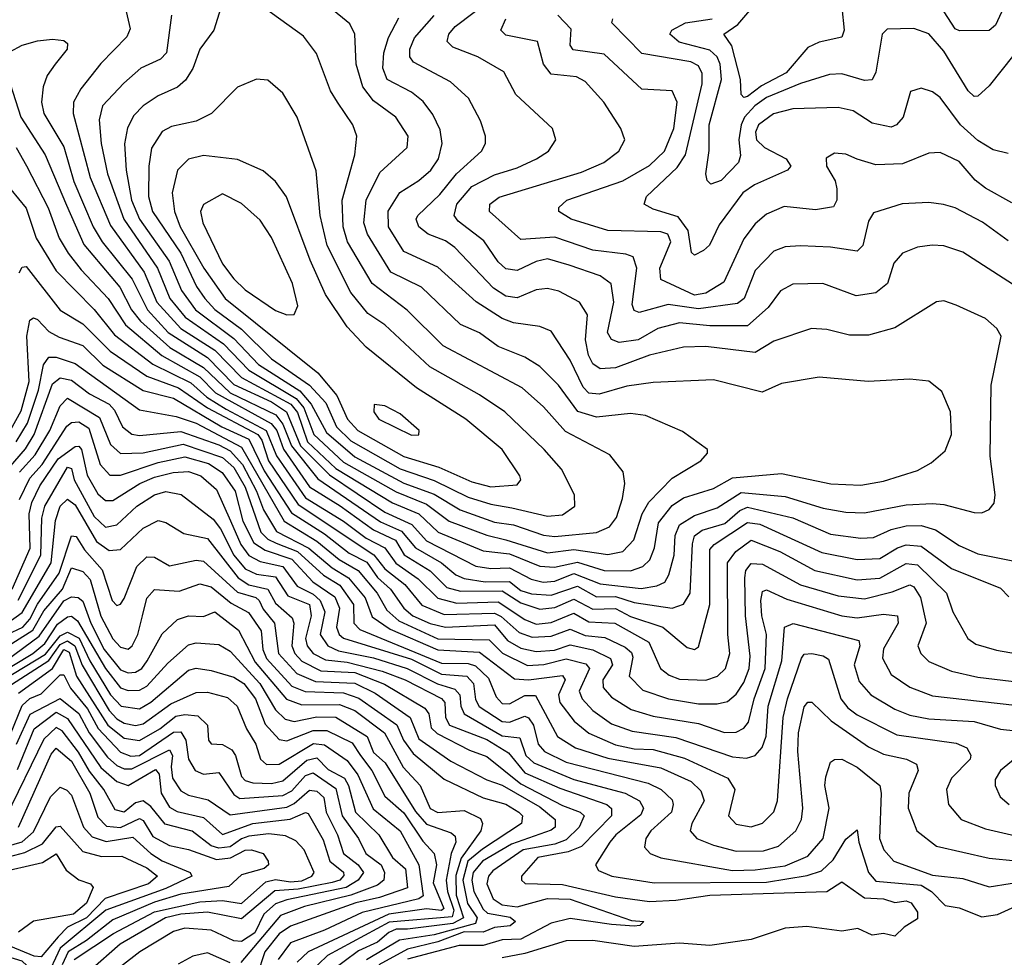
# Model space of a CAD drawing. Extents: x 1308313 to 1441400, y 959662 to 1036319.
# Tile 525 of 656: x 1400238 to 1402845, y 976490 to 978973. Entities that reach past the tile are written whole.
import ezdxf

# ---------------------------------------------------------------- set-up
doc = ezdxf.new("R2010")
doc.units = 0

msp = doc.modelspace()

# ---------------------------------------------------------------- linework, layer by layer
at = {"layer": '0CON10XD'}
for points in [[(1402908.6, 978245), (1402735, 978357.3), (1402685, 978374.7), (1402654.1, 978375.9), (1402615, 978370.4), (1402575, 978354.5), (1402551.9, 978328.1), (1402535.8, 978274.2), (1402505, 978249.8), (1402452.2, 978242.2), (1402364.2, 978274.2), (1402285, 978272.8), (1402252.3, 978255), (1402219.3, 978210.7), (1402165, 978162.1), (1402065, 978162.7), (1401985, 978170.7), (1401927.1, 978155), (1401875, 978125.7), (1401825, 978118.6), (1401805, 978126.3), (1401794.2, 978145), (1401811.3, 978225), (1401803.6, 978273.6), (1401775, 978294.8), (1401692.7, 978322.7), (1401635, 978339.7), (1401605, 978332.7), (1401555, 978309.4), (1401525, 978313), (1401505, 978331.6), (1401467.3, 978387.3), (1401399.2, 978439.2), (1401388.1, 978455), (1401395.8, 978485), (1401435, 978531.3), (1401495, 978562.5), (1401555, 978580.4), (1401606.7, 978605), (1401637.8, 978625), (1401657.8, 978655), (1401648.6, 978685), (1401551.5, 978775), (1401520, 978835), (1401450.9, 978875), (1401385, 978900), (1401370, 978915), (1401374.2, 978935), (1401391.2, 978955), (1401549.1, 979075)], [(1402414.2, 979005), (1402420.5, 978945), (1402415, 978926.5), (1402355, 978913.5), (1402325, 978899.6), (1402267.3, 978832.7), (1402201.9, 978798.1), (1402165, 978769.4), (1402155, 978766.8), (1402147.8, 978775), (1402145.9, 978815), (1402123.8, 978903.8), (1402102.2, 978935), (1402139.4, 978960.6), (1402208.2, 979041.8)], [(1402836.9, 978993.1), (1402821.8, 978958.2), (1402805, 978944.6), (1402726.2, 978943.8), (1402715, 978949.1), (1402655, 979042.2)], [(1400520, 978995), (1400530.8, 978949.2), (1400522.1, 978927.9), (1400452.8, 978857.2), (1400399.8, 978790.2), (1400380.9, 978755), (1400379.6, 978725), (1400424.9, 978554.9), (1400478.5, 978428.5), (1400567.8, 978305), (1400601.6, 978225), (1400664.6, 978155), (1400755, 978097.6), (1400825.4, 978025.4), (1400955.6, 977955), (1400973.3, 977933.3), (1401000.3, 977855), (1401075, 977784.9), (1401225, 977693.8), (1401294.6, 977664.6), (1401345.9, 977615.9), (1401465, 977566.5), (1401535, 977559.1), (1401615, 977525.9), (1401653.6, 977523.6), (1401715, 977536.5), (1401785, 977514.7), (1401855, 977513.6)], [(1400775, 979018.8), (1400751.8, 978945), (1400715.2, 978894.8), (1400696.4, 978843.6), (1400677, 978813), (1400655.5, 978794.5), (1400605, 978771.6), (1400565, 978744.7), (1400540.3, 978719.7), (1400523.6, 978686.4), (1400515.2, 978644.8), (1400519.7, 978575), (1400534.5, 978495), (1400555.1, 978445.1), (1400634.1, 978334.1), (1400666.4, 978256.4), (1400703.5, 978205), (1400805, 978128.6), (1400870.4, 978060.4), (1400980, 977990), (1401010, 977955), (1401050.2, 977880.2), (1401125, 977815.3), (1401255, 977745.9), (1401335, 977716.3), (1401404.2, 977675), (1401495, 977642.6), (1401545, 977635.3), (1401625, 977608.5), (1401655, 977604.7)], [(1401655, 977604.7), (1401765.2, 977614.8), (1401799.9, 977630.1), (1401817.7, 977655), (1401834.3, 977705), (1401839.7, 977745), (1401835.9, 977775.9), (1401800.8, 977820.8), (1401682.9, 977882.9), (1401625, 977948.4), (1401568.2, 977998.2), (1401359.3, 978109.3), (1401263.9, 978203.9), (1401171.1, 978275), (1401106, 978385), (1401094.6, 978425), (1401092.2, 978495), (1401125.7, 978615), (1401131.1, 978665), (1401120, 978695), (1401079.7, 978755), (1401061, 978785), (1401024, 978884), (1400989.5, 978929.5), (1400885, 979004.6)], [(1401795, 977557.1), (1401835, 977564.8), (1401864.4, 977595.6), (1401885.7, 977665), (1401904.1, 977695.9), (1401965, 977759.5), (1402041.4, 977805), (1402059.2, 977825), (1402058.8, 977835), (1401992.6, 977882.6), (1401895, 977924.8), (1401855, 977930), (1401765, 977920.6), (1401715.5, 977935.5), (1401664.8, 978005), (1401615, 978055.2), (1401575, 978079.8), (1401505, 978107.7), (1401455, 978143.9), (1401405, 978166.2), (1401301.8, 978265), (1401221, 978305), (1401159, 978405), (1401148.9, 978435), (1401155.8, 978495), (1401191.3, 978568.7), (1401263.9, 978635), (1401266.7, 978665), (1401234.2, 978715), (1401175, 978758.3), (1401146.3, 978795), (1401128.9, 978855), (1401125.3, 978935), (1401112, 978962), (1401059.6, 979005)], [(1400639.7, 978985), (1400626.8, 978885), (1400611, 978869), (1400558.9, 978845), (1400514.2, 978805), (1400457.4, 978745), (1400448.2, 978708.2), (1400453.8, 978645), (1400471, 978565), (1400513.5, 978445), (1400603.4, 978315), (1400635.5, 978235), (1400676.4, 978185), (1400777.5, 978115), (1400844.8, 978044.8), (1400969.9, 977969.9), (1400990.2, 977945), (1401017, 977875), (1401095, 977801.9), (1401235, 977722.6), (1401315, 977690), (1401374.8, 977645), (1401475, 977608), (1401525, 977596.1), (1401635, 977561.5), (1401705, 977570.6), (1401795, 977557.1)], [(1401855, 977513.6), (1401887.8, 977525), (1401906.7, 977543.3), (1401919, 977575), (1401929.5, 977640.5), (1401965, 977686.3), (1401995, 977706.7), (1402075, 977731.8), (1402125, 977760), (1402255, 977771.2), (1402385.7, 977744.3), (1402465, 977740.8), (1402525, 977751.6), (1402615, 977779.6), (1402650.7, 977799.3), (1402688.5, 977831.5), (1402704.5, 977875), (1402702.5, 977935), (1402678.9, 977988.9), (1402645, 978015.7), (1402595, 978021.5), (1402484.7, 978014.7), (1402355, 978026.5), (1402255, 978010), (1402203.3, 977986.7), (1402075, 978019.2), (1401915, 978012.6), (1401845, 978002.3), (1401771.8, 977981.8), (1401745, 977984.2), (1401730, 978000), (1401695, 978071.8), (1401645, 978148.2), (1401615, 978161), (1401545, 978170.2), (1401515, 978182.1), (1401446.3, 978226.3), (1401345, 978318.1), (1401255, 978359), (1401214.2, 978425), (1401213.6, 978466.4), (1401244.1, 978515.9), (1401295, 978547), (1401326.5, 978575), (1401346.8, 978605), (1401356.2, 978645), (1401351.2, 978681.2), (1401331.9, 978721.9), (1401306.2, 978756.2), (1401275, 978781.3), (1401211.4, 978815), (1401199.1, 978845), (1401202.4, 978885), (1401214.1, 978925.9), (1401242, 978978)], [(1401883.4, 977466.6), (1401925, 977473.8), (1401946.1, 977483.9), (1401956.5, 977503.5), (1401970.8, 977555), (1401973, 977607), (1401985, 977635.9), (1402025, 977660.6), (1402085, 977680.6), (1402148.4, 977721.5), (1402265, 977710.4), (1402365, 977679.7), (1402425, 977669.2), (1402475, 977667.2), (1402585, 977688.1), (1402655, 977691.7), (1402685, 977689.6), (1402765, 977667.9), (1402785, 977667.5), (1402805, 977675.7), (1402817.5, 977692.5), (1402820.8, 977715), (1402807.6, 977817.6), (1402810, 978005), (1402836.4, 978135), (1402825.3, 978155.3), (1402795, 978182.1), (1402717.5, 978217.5), (1402685, 978228.8), (1402665, 978226.2), (1402555, 978157.5), (1402485, 978138.1), (1402435, 978138.1), (1402375, 978153.2), (1402334.3, 978155.7), (1402235, 978122.2), (1402185, 978092.3), (1402055, 978107.7), (1401995, 978105.9), (1401905, 978084.6), (1401815, 978051.7), (1401775, 978048.5), (1401755, 978061.6), (1401743.8, 978085), (1401735.8, 978125), (1401741.4, 978191.4), (1401720.4, 978225), (1401665, 978254.2), (1401635, 978261.6), (1401605, 978257.4), (1401555, 978236.6), (1401525, 978241.2), (1401492.2, 978262.2), (1401389.8, 978369.8), (1401365, 978387.3), (1401319.5, 978405), (1401294.7, 978425), (1401287.8, 978445), (1401292.2, 978455), (1401350.1, 978509.9), (1401394.8, 978565), (1401460.9, 978625), (1401470.9, 978645), (1401471.3, 978665), (1401457.8, 978705), (1401426.1, 978765), (1401378.2, 978808.2), (1401280.8, 978860.8), (1401271.1, 978875), (1401270.7, 978895), (1401283.3, 978925), (1401335, 978984)], [(1402855, 978387.7), (1402787.1, 978437.1), (1402715, 978475.3), (1402683.9, 978483.9), (1402645, 978489.2), (1402574.4, 978485.6), (1402498.4, 978461.6), (1402485, 978439.2), (1402470, 978375), (1402455, 978360.3), (1402385, 978371), (1402305, 978374.3), (1402265, 978371.4), (1402235, 978360.5), (1402185, 978309.1), (1402155.9, 978235), (1402138.7, 978221.3), (1402035, 978207.3), (1401955, 978218.6), (1401877.7, 978197.7), (1401865, 978202.8), (1401859.4, 978219.4), (1401871.6, 978315), (1401862.1, 978345), (1401842.5, 978352.5), (1401755, 978362.5), (1401655, 978396.9), (1401565, 978391.1), (1401481.8, 978465), (1401482.8, 978485), (1401507.1, 978502.9), (1401725, 978569.7), (1401784.5, 978595), (1401824.6, 978625), (1401840, 978655), (1401829.5, 978685), (1401784.4, 978754.4), (1401735, 978809.1), (1401712.1, 978822.1), (1401645, 978829.2), (1401625.1, 978855.1), (1401609.2, 978915), (1401525, 978932.2), (1401511.9, 978945), (1401525.3, 978975)], [(1402865, 978488.3), (1402795, 978527.3), (1402767.9, 978547.9), (1402725, 978598), (1402675, 978621.8), (1402645, 978620), (1402575, 978591.6), (1402505, 978589.2), (1402455, 978604.2), (1402425, 978617.3), (1402395, 978619.6), (1402373.5, 978606.5), (1402374.1, 978585), (1402396.6, 978546.6), (1402401.5, 978525), (1402401.2, 978495), (1402392.5, 978477.5), (1402345, 978470), (1402261.6, 978478.4), (1402215, 978458.2), (1402185, 978432.7), (1402155, 978393.2), (1402101.9, 978278.1), (1402055, 978248.9), (1402025, 978244), (1401935, 978285.5), (1401933, 978315), (1401961.5, 978385), (1401953.9, 978405), (1401935, 978411.4), (1401795.1, 978415.1), (1401698.5, 978445), (1401665.5, 978465), (1401665, 978475.6), (1401686.7, 978495), (1401835, 978546.5), (1401905, 978587), (1401945.2, 978625), (1401970.2, 978685), (1401979, 978755), (1401965.5, 978785), (1401885, 978789.5), (1401785, 978881.4), (1401703.6, 978893.6), (1401695.7, 978905.7), (1401697.7, 978947.7), (1401662.5, 978985)], [(1402855, 978618.5), (1402815, 978628.1), (1402775, 978653), (1402728.5, 978695), (1402675, 978767.5), (1402655, 978782), (1402625, 978791.5), (1402596.8, 978783.2), (1402576.6, 978715), (1402559.6, 978695), (1402545, 978688.8), (1402495, 978698.9), (1402445, 978731.8), (1402405, 978740.8), (1402285, 978737.5), (1402233.9, 978723.9), (1402193.7, 978695), (1402186.3, 978675), (1402188.5, 978655), (1402209.7, 978635), (1402267.3, 978605), (1402279.5, 978585), (1402270.8, 978575), (1402183.8, 978536.2), (1402152.6, 978515), (1402089.7, 978430.3), (1402063.9, 978376.1), (1402048.3, 978361.7), (1402025, 978350), (1402016.5, 978356.5), (1402008.1, 978415), (1401981.2, 978451.2), (1401915, 978471), (1401891.1, 978485), (1401897.7, 978505), (1401978.4, 978581.6), (1402000.3, 978615), (1402045, 978803.1), (1402045, 978830.8), (1402035, 978851.2), (1402015, 978861.7), (1401885, 978883.9), (1401805.5, 978965), (1401808.5, 978975)], [(1402869.8, 978880.2), (1402805, 978798), (1402775, 978770.9), (1402765, 978770), (1402749, 978785), (1402685, 978890), (1402645, 978935.9), (1402605, 978950), (1402535, 978947.9), (1402521.2, 978935), (1402505, 978834), (1402495, 978813.8), (1402475, 978812.5), (1402415, 978829.8), (1402382.2, 978827.8), (1402305, 978804.5), (1402215, 978767.3), (1402184.5, 978745), (1402156.9, 978715), (1402147.8, 978695), (1402142, 978655), (1402146.6, 978613.4), (1402141.3, 978595), (1402095, 978547.5), (1402067.8, 978537.8), (1402057.7, 978547.7), (1402054.7, 978564.7), (1402063.6, 978626.4), (1402063.7, 978695), (1402096.4, 978815), (1402092.6, 978855), (1402084.3, 978875), (1402065, 978892.1), (1401983.9, 978913.9), (1401959.3, 978935), (1401964.6, 978945), (1402000.3, 978965), (1402070.9, 978975)], [(1400212.2, 978887.8), (1400245, 978905.5), (1400285, 978917.1), (1400325, 978921.9), (1400355, 978918.2), (1400365, 978910), (1400363.8, 978895), (1400332.4, 978855), (1400310.8, 978825), (1400300.2, 978795), (1400296, 978755), (1400302.4, 978725), (1400355, 978636.5), (1400381.2, 978545), (1400432.6, 978425), (1400456.4, 978385), (1400535.9, 978285.9), (1400576.9, 978205), (1400631.1, 978145), (1400735, 978078.4), (1400805, 978007.3), (1400905, 977960.9), (1400944.4, 977935), (1400981.9, 977845), (1401057.9, 977767.9), (1401205, 977668.8), (1401276.7, 977636.7), (1401315, 977593.1), (1401446.1, 977526.1), (1401485, 977519.9), (1401535, 977521.8), (1401591.8, 977491.8), (1401623.6, 977483.6), (1401655, 977486.5), (1401705, 977506.8), (1401775, 977479.4), (1401883.4, 977466.6)], [(1401635, 977658.6), (1401675, 977662), (1401707.7, 977685), (1401707.2, 977715), (1401672.7, 977782.7), (1401626.8, 977835), (1401522.5, 977935), (1401455, 977980), (1401323.5, 978053.5), (1401205, 978164.8), (1401160, 978195), (1401115, 978250.3), (1401052.1, 978375), (1401033.6, 978455), (1401022.8, 978572.8), (1400973.1, 978715), (1400935, 978778.6), (1400895, 978812.9), (1400865, 978815.6), (1400815, 978794.5), (1400745.6, 978725), (1400705.6, 978704.4), (1400639.8, 978690.2), (1400615, 978676.9), (1400587.5, 978632.5), (1400580, 978585), (1400579.3, 978505), (1400589.6, 978465), (1400664.5, 978354.5), (1400706.3, 978266.3), (1400727.9, 978235), (1400755, 978205.4), (1400825, 978154), (1400905, 978075.4), (1401005.6, 978005.6), (1401048.2, 977958.2), (1401076.8, 977895), (1401115, 977857.8), (1401245, 977784.2), (1401335, 977752.8), (1401425, 977709.1), (1401485, 977690.1), (1401540.8, 977680.8), (1401635, 977658.6)], [(1400213.1, 978803.1), (1400240.9, 978715), (1400305.5, 978615), (1400362.3, 978482.3), (1400407.8, 978377.8), (1400503.3, 978265), (1400534.4, 978205), (1400558.3, 978175), (1400635.3, 978105.3), (1400725, 978052.5), (1400795, 977985.2), (1400916.5, 977926.5), (1400935, 977901.7), (1400957.3, 977845), (1401027, 977757), (1401193.7, 977643.7), (1401248.9, 977618.9), (1401286.1, 977575), (1401355.2, 977535), (1401393, 977503), (1401415, 977493.8), (1401470.6, 977485), (1401535, 977485.8), (1401565, 977462.1), (1401592.8, 977452.8), (1401645, 977449.7), (1401715, 977472.9), (1401764.9, 977444.9), (1401815, 977446.2), (1401865, 977429.9), (1401965, 977414.5)], [(1400229.2, 978635), (1400256.1, 978586.1), (1400313.5, 978475), (1400342.7, 978395), (1400366.9, 978355), (1400400.5, 978310.5), (1400472.6, 978235), (1400518.7, 978165), (1400614.1, 978084.1), (1400715, 978027.1), (1400756.7, 977985), (1400904.3, 977904.3), (1400919, 977885), (1400936.2, 977836.2), (1401005, 977736.4), (1401086.2, 977686.2), (1401175, 977622.2), (1401233.1, 977595), (1401256.2, 977556.2), (1401325, 977513.6), (1401369.2, 977469.2), (1401405, 977460.2), (1401515, 977461), (1401565, 977428.8), (1401615, 977412.5), (1401655, 977416.3), (1401705, 977438.3), (1401755, 977412.2), (1401815, 977413.8), (1401855, 977392.5), (1401940.5, 977365), (1402005, 977310.4), (1402025, 977305.6)], [(1401485, 977736.1), (1401555, 977741.3), (1401564.6, 977755), (1401561.8, 977765), (1401515, 977835.2), (1401419.3, 977915), (1401288.4, 977998.4), (1401155, 978105.8), (1401105, 978159.5), (1401048, 978245), (1401006.7, 978336.7), (1400944.1, 978504.1), (1400915, 978544.6), (1400882.8, 978572.8), (1400815, 978603.1), (1400725, 978613.8), (1400685, 978603.5), (1400655.9, 978575), (1400641.6, 978515), (1400647.8, 978465), (1400663.1, 978425), (1400725.6, 978315), (1400782.3, 978235), (1401027.6, 978037.6), (1401078.1, 977978.1), (1401105.6, 977915), (1401133.3, 977885), (1401255, 977816.4), (1401347.8, 977787.8), (1401435, 977749.4), (1401485, 977736.1)], [(1400215, 978523.2), (1400255, 978474.2), (1400281.4, 978395), (1400335, 978308.3), (1400435, 978206), (1400488.8, 978138.8), (1400590.7, 978060.7), (1400691.6, 978011.6), (1400733.5, 977973.5), (1400785, 977942), (1400890.6, 977885), (1400918.1, 977818.1), (1400995, 977706.9), (1401095, 977645.6), (1401155, 977599.8), (1401204.8, 977574.8), (1401233.9, 977533.9), (1401292.7, 977492.7), (1401345, 977441.2), (1401395, 977427.8), (1401505, 977431.9), (1401575, 977385.1), (1401605, 977372.9), (1401645, 977376.8), (1401705, 977401.4), (1401745, 977378.6), (1401813.3, 977375), (1401903.6, 977325), (1401934.2, 977255), (1401957.3, 977237.3), (1401985, 977227.1), (1402055, 977224.5), (1402085.1, 977234.9), (1402107, 977255), (1402118.2, 977295), (1402112.8, 977345), (1402111.5, 977535), (1402133.8, 977565), (1402175, 977595.1), (1402250.5, 977565), (1402343.2, 977515), (1402455, 977489.9), (1402515, 977493.9), (1402585, 977533.2), (1402615, 977529.9), (1402691.8, 977455), (1402708.6, 977405), (1402748.2, 977335), (1402769.7, 977319.7), (1402823.7, 977303.7), (1402895, 977290.9)], [(1400945, 978191.8), (1400965, 978192.7), (1400974.6, 978215.4), (1400960.4, 978275), (1400905, 978396.4), (1400875, 978442.1), (1400825, 978486.7), (1400775, 978511.9), (1400725, 978483.6), (1400716.8, 978465), (1400723, 978435), (1400775, 978326.6), (1400805, 978287.3), (1400835, 978257.6), (1400915, 978203.2), (1400945, 978191.8)], [(1400236.8, 978303.2), (1400245, 978317.8), (1400255, 978319.6), (1400345, 978204.3), (1400405, 978168), (1400477.6, 978095), (1400575, 978028.8), (1400658.3, 977998.3), (1400735.2, 977945.2), (1400868.7, 977875), (1400879.3, 977859.3), (1400896.5, 977805), (1400975, 977689.2), (1401176.1, 977556.1), (1401205, 977518.8), (1401257.3, 977477.3), (1401303.1, 977423.1), (1401361.7, 977398.3), (1401495, 977401.3), (1401512.9, 977392.9), (1401560.7, 977350.7), (1401595, 977337.9), (1401645, 977340.4), (1401695, 977359.2), (1401735, 977342.4), (1401787.2, 977337.2), (1401841.2, 977311.2), (1401857.4, 977297.4), (1401861.3, 977285), (1401851.6, 977235), (1401887.9, 977197.9), (1401955.7, 977175), (1402035, 977161.7), (1402085, 977161.2), (1402111.9, 977168.1), (1402135, 977187.4), (1402155, 977218.3), (1402168.9, 977255), (1402172.2, 977287.8), (1402159.8, 977395), (1402158, 977495), (1402160.5, 977515), (1402175, 977533.4), (1402205, 977531.7), (1402305, 977476.7), (1402405, 977447.4), (1402475, 977439.5), (1402547.7, 977457.7), (1402595, 977476.6), (1402605, 977471.1), (1402623, 977443), (1402638.1, 977375), (1402616.2, 977315), (1402623.6, 977295), (1402645, 977273.8), (1402705, 977248.3), (1402775, 977232.5), (1402885, 977218.5)], [(1400213.9, 977886.1), (1400242.3, 977937.7), (1400262.9, 978015), (1400256.9, 978135), (1400265, 978177.8), (1400275, 978183.8), (1400285, 978178.8), (1400315, 978147.8), (1400342.6, 978132.6), (1400405, 978110.4), (1400458.1, 978058.1), (1400565, 977991.2), (1400645, 977970.5), (1400773, 977895), (1400845, 977862.2), (1400885, 977778.5), (1400957.5, 977667.6), (1401045, 977611.7), (1401110.5, 977560.5), (1401157, 977537), (1401185, 977496.4), (1401219.6, 977465), (1401255.2, 977415.2), (1401278.9, 977395), (1401325, 977374.1), (1401365, 977364.4), (1401495, 977370.8), (1401529.7, 977329.7), (1401565, 977309.2), (1401605, 977300.2), (1401653.8, 977303.8), (1401695, 977317.9), (1401755, 977304.7), (1401801.9, 977281.9), (1401807.7, 977265), (1401781.9, 977225), (1401782.6, 977205), (1401805, 977179.6), (1401856.7, 977146.7), (1401915, 977129.2), (1402035, 977109.1), (1402104.3, 977085.7), (1402135, 977086.6), (1402155, 977096.9), (1402167.4, 977112.6), (1402182.5, 977175), (1402211.9, 977255), (1402215.1, 977345), (1402202.5, 977395), (1402200.4, 977435), (1402205, 977459.3), (1402215, 977463.4), (1402268.9, 977438.9), (1402415, 977394.9), (1402455, 977389.2), (1402525, 977398.6), (1402561.9, 977395), (1402564, 977375), (1402525, 977306.9), (1402522.1, 977282.1), (1402545, 977239.2), (1402595, 977205.6), (1402655, 977182.8), (1402958.6, 977148.6)], [(1400228.7, 977855), (1400258.7, 977905), (1400288.1, 977991.9), (1400301.1, 978058.9), (1400315, 978079.8), (1400335, 978079.6), (1400385, 978062.8), (1400555, 977940.2), (1400652.5, 977922.5), (1400705, 977904.4), (1400825, 977840.8), (1400938, 977645), (1401025, 977592), (1401083.8, 977543.8), (1401134.4, 977514.4), (1401184.5, 977455), (1401209.9, 977409.9), (1401241.5, 977381.5), (1401345, 977334), (1401481.4, 977331.4), (1401516, 977296), (1401582.7, 977262.7), (1401625.3, 977265.3), (1401685, 977280.9), (1401737.1, 977267.1), (1401746.2, 977255), (1401719.1, 977195), (1401727.6, 977175), (1401755, 977143.7), (1401805, 977108.6), (1401859.4, 977089.4), (1401975, 977072.1), (1402125, 977021.5), (1402162.2, 977017.8), (1402185, 977024.8), (1402204, 977046), (1402214.1, 977075.9), (1402219.3, 977155), (1402255.6, 977275), (1402263, 977365), (1402285.7, 977374.3), (1402459.3, 977329.3), (1402462.4, 977315), (1402447, 977265), (1402460.9, 977220.9), (1402491.8, 977185), (1402555, 977147.1), (1402595, 977131.4), (1402645, 977122), (1402764.9, 977114.9), (1402835, 977094.1), (1402875, 977090.4)], [(1400208.4, 977785), (1400253.1, 977836.9), (1400276.8, 977875), (1400325, 978008.8), (1400344.9, 978025.1), (1400375, 978018.8), (1400422.7, 977982.7), (1400475.2, 977955), (1400489.1, 977939.1), (1400510.4, 977895), (1400535, 977875.5), (1400555, 977872.1), (1400665, 977882.3), (1400765, 977847.8), (1400795, 977831.9), (1400827.7, 977795), (1400865.4, 977725), (1400883.7, 977675), (1400918.2, 977618.2), (1401004, 977574), (1401065, 977521.8), (1401108.6, 977495), (1401152.6, 977442.6), (1401171.6, 977391.6), (1401219.1, 977359.1), (1401345, 977304.9), (1401455, 977298.1), (1401548, 977228), (1401585.1, 977225.1), (1401675, 977236.3), (1401682.1, 977225), (1401664.9, 977185), (1401668.4, 977165), (1401705.7, 977115.7), (1401745, 977083.6), (1401815, 977052.7), (1401865, 977042.5), (1401915, 977040.7), (1401998.1, 977018.1), (1402112.4, 976965), (1402131.1, 976935), (1402114.7, 976865.3), (1402135, 976842.7), (1402175, 976836), (1402205, 976845.7), (1402234.5, 976875.5), (1402244.4, 976905), (1402259.6, 977125), (1402270.6, 977175), (1402307.4, 977282.6), (1402315, 977292.8), (1402335, 977294.8), (1402365, 977288.9), (1402379.4, 977279.4), (1402412.1, 977175), (1402430.7, 977150.7), (1402455, 977132.5), (1402559.8, 977079.8), (1402717.5, 977057.5), (1402745.4, 977045), (1402755.9, 977025.9), (1402754.1, 977015), (1402705, 976964.6), (1402691.6, 976935), (1402697.3, 976895), (1402730.4, 976855), (1402795, 976831), (1402875, 976812.3)], [(1400237.5, 977775), (1400279.5, 977820.5), (1400317.8, 977885), (1400345, 977951), (1400365, 977971.1), (1400449.7, 977919.7), (1400478.4, 977848.4), (1400504.6, 977824.6), (1400565, 977826.1), (1400671.3, 977848.7), (1400775, 977813.9), (1400805, 977787.1), (1400834.9, 977735), (1400876.4, 977616.4), (1400895, 977597.5), (1400916.7, 977586.7), (1400973.6, 977565), (1401042.6, 977502.6), (1401085.8, 977475.8), (1401122.1, 977425), (1401122.6, 977375), (1401138.2, 977358.2), (1401355, 977269.6), (1401425, 977268.2), (1401445, 977262.5), (1401479.1, 977229.1), (1401499.9, 977179.9), (1401515, 977162.4), (1401535, 977161.6), (1401575, 977183.7), (1401603.5, 977183.5), (1401662.2, 977075), (1401709.4, 977045), (1401795, 977017.5), (1401935, 976992.2), (1402016.1, 976956.1), (1402041.2, 976931.2), (1402049.8, 976905), (1402017.2, 976845), (1402012.8, 976825), (1402030.9, 976805), (1402075, 976787.7), (1402135, 976771.8), (1402207.3, 976772.7), (1402247.2, 976785), (1402292.6, 976825), (1402307.4, 976855), (1402311.4, 976885), (1402297.8, 977035), (1402300.1, 977085), (1402315, 977153.8), (1402325, 977166.1), (1402335, 977166.1), (1402386.7, 977116.7), (1402485, 977047.4), (1402525, 977027.9), (1402585.6, 977015), (1402612.1, 977002.1), (1402617.1, 976985), (1402592.2, 976925), (1402590.3, 976885), (1402613.2, 976825), (1402665, 976784.8), (1402805, 976753.3), (1402875.9, 976745.9)], [(1401275, 977873.3), (1401295, 977874), (1401295.6, 977885), (1401245, 977929.2), (1401205, 977950.9), (1401176.2, 977953.8), (1401175.6, 977935), (1401188.9, 977915), (1401275, 977873.3)], [(1400237.6, 977702.4), (1400265, 977759), (1400297.5, 977795), (1400363, 977897), (1400375, 977906.2), (1400395, 977907.9), (1400421.5, 977891.5), (1400451.3, 977795), (1400476.8, 977766.8), (1400505, 977766.7), (1400605, 977800.4), (1400675, 977816), (1400738, 977798), (1400774.4, 977774.4)], [(1400218.4, 977465), (1400266.3, 977573.7), (1400263, 977665), (1400270.5, 977695), (1400291.4, 977738.6), (1400340.1, 977809.9), (1400385, 977842.8), (1400395, 977843.6), (1400402.2, 977835), (1400417.1, 977767.1), (1400445, 977717.6), (1400465, 977699.6), (1400485, 977700), (1400556.1, 977745), (1400595, 977761.9), (1400644.2, 977774.2), (1400685, 977776.6), (1400717.8, 977765), (1400758.8, 977728.8), (1400796.1, 977646.1)], [(1400233.8, 977436.2), (1400293.9, 977555), (1400296.5, 977653.5), (1400304.3, 977685), (1400365, 977788.2), (1400375, 977784.4), (1400382.8, 977755), (1400435, 977657.4), (1400465, 977629.6), (1400495, 977635.2), (1400548.4, 977685), (1400595, 977715.1), (1400625, 977724.1), (1400665.5, 977715.5), (1400750.2, 977650.2), (1400769.7, 977625), (1400805.4, 977555), (1400835, 977518.6), (1400865, 977505.1), (1400915, 977497.6), (1400947.6, 977447.6), (1401005.3, 977425), (1401010.2, 977395), (1400994.5, 977335), (1400999, 977315), (1401015.2, 977295), (1401048, 977278), (1401105, 977271.6), (1401197.8, 977247.8), (1401258.4, 977225), (1401355, 977175.5), (1401363.6, 977165), (1401365.1, 977125), (1401375.9, 977105), (1401475, 977066.8), (1401532, 977032), (1401575, 976978.6), (1401667.9, 976937.9)], [(1400774.4, 977774.4), (1400808.9, 977725), (1400829.2, 977645), (1400857.9, 977587.9), (1400888.1, 977568.1), (1400958.7, 977545), (1401014.3, 977485), (1401072, 977445), (1401084.7, 977415), (1401076.8, 977365), (1401084.1, 977345), (1401095, 977335.1), (1401275, 977279.5), (1401355, 977240.1), (1401422, 977235), (1401439.1, 977215), (1401445, 977172.7), (1401454.1, 977154.1), (1401515.1, 977115.1), (1401535, 977113.4), (1401575, 977128.6), (1401585, 977124.5), (1401598.1, 977105), (1401610.3, 977055), (1401627.5, 977035), (1401685, 977007.1), (1401901.7, 976951.7), (1401936.3, 976935), (1401965, 976907.5), (1401968.5, 976895), (1401963.5, 976875), (1401909.4, 976825), (1401895.8, 976805), (1401892.4, 976782.4), (1401907.5, 976765), (1401935, 976753.6), (1402125, 976720.3), (1402185, 976721.7), (1402265, 976733), (1402325, 976758.3), (1402365.2, 976805), (1402381.1, 976885), (1402369.7, 976945), (1402372, 976968), (1402385, 977007.5), (1402395.4, 977014.6), (1402415, 977014.7), (1402455, 976993.6), (1402515.2, 976945.2), (1402519.1, 976925), (1402514.2, 976805), (1402526.1, 976775), (1402552.3, 976745), (1402655, 976708.1), (1402735, 976699.2), (1402805, 976676.7), (1402915.5, 976694.5)], [(1400117.3, 977312.7), (1400245, 977403.3), (1400321.5, 977535), (1400333, 977647), (1400345.1, 977685), (1400365, 977703.1), (1400385, 977688.2), (1400441.1, 977591.1), (1400475, 977567.5), (1400505, 977570), (1400565, 977627.1), (1400605, 977647), (1400625, 977641.7), (1400673, 977613), (1400735, 977599.5), (1400816.6, 977495), (1400845, 977476.6), (1400894.9, 977464.9), (1400915, 977428), (1400959.3, 977389.3), (1400964.2, 977375), (1400958.8, 977315), (1400966.8, 977295), (1400984.8, 977274.8), (1401035, 977249), (1401125, 977244.3)], [(1401965, 977414.5), (1401995, 977425.9), (1402013, 977455), (1402018.9, 977585), (1402025, 977606.1), (1402045, 977621.4), (1402105, 977639.4), (1402145, 977673.5), (1402165, 977681.9), (1402285, 977653.8), (1402385, 977611), (1402465, 977600.1), (1402498.1, 977601.9), (1402545, 977622.8), (1402585, 977632.7), (1402625, 977633.8), (1402662.7, 977622.7), (1402725, 977580.4), (1402775, 977558.7), (1402955, 977522.3)], [(1400796.1, 977646.1), (1400823.7, 977583.7), (1400845, 977554.5), (1400875, 977538.1), (1400934.9, 977524.9), (1400973, 977473), (1401015, 977451.8), (1401034, 977435), (1401046, 977405), (1401033.4, 977345), (1401054.1, 977315), (1401082.3, 977302.3), (1401175, 977283.2), (1401263.9, 977255), (1401344.2, 977214.2), (1401390.5, 977200.5), (1401403.5, 977185), (1401406.2, 977155), (1401415, 977134.8), (1401515, 977077.1), (1401561.9, 977071.9), (1401578.3, 977025), (1401598.8, 977005), (1401705, 976961.6), (1401840.9, 976925), (1401879, 976905), (1401889.8, 976885), (1401882.2, 976867.8), (1401816.6, 976815), (1401800.6, 976795), (1401762.3, 976735), (1401770.1, 976720.1), (1401805.6, 976705), (1401918, 976688), (1402215, 976689.2), (1402323.1, 976706.9), (1402360.7, 976719.3), (1402391.6, 976748.4), (1402425, 976803.1), (1402455, 976828.1), (1402459.5, 976795), (1402484.8, 976715), (1402505, 976692.1), (1402625, 976681.8), (1402652.4, 976665), (1402687.9, 976627.9), (1402725, 976621.3), (1402785, 976597.5), (1402826.4, 976603.6), (1402945, 976658)], [(1402025, 977305.6), (1402035, 977312.5), (1402065.4, 977425), (1402065, 977570.4), (1402076.4, 977583.6), (1402165, 977641.8), (1402197.5, 977637.5), (1402361.9, 977561.9), (1402455, 977543.7), (1402515, 977546.5), (1402561.6, 977575), (1402585, 977582.3), (1402625, 977579.2), (1402705, 977520.2), (1402835, 977467.7), (1402856.7, 977445)], [(1400205, 977345.5), (1400246.8, 977365), (1400264.6, 977385.4), (1400285.2, 977425.2), (1400342.7, 977507.3), (1400375, 977606.4), (1400388, 977605), (1400409.4, 977569.4), (1400456.6, 977516.6), (1400483, 977435), (1400495, 977421.8), (1400505, 977425.4), (1400515, 977440.8), (1400548.4, 977525), (1400575, 977551), (1400595, 977550), (1400635, 977527), (1400705, 977542.2), (1400725, 977539.2), (1400815, 977456.9), (1400863, 977443), (1400872.4, 977435), (1400882.6, 977412.6), (1400912.8, 977375), (1400923, 977295), (1400971.7, 977241.7), (1401021.1, 977221.1), (1401125, 977216.3), (1401179.6, 977189.6), (1401271.9, 977125), (1401295, 977068.5), (1401379.5, 977009.5), (1401475, 976960), (1401515, 976946.3), (1401615, 976888.5), (1401655.6, 976855), (1401656, 976835), (1401645, 976826.8), (1401540.2, 976789.8), (1401463.5, 976745), (1401438.7, 976715), (1401435.2, 976695), (1401440.2, 976665), (1401465, 976618.3), (1401476.9, 976606.9), (1401536.3, 976596.3), (1401550.6, 976585), (1401536.5, 976573.5), (1401495, 976569.1), (1401465, 976557.1), (1401415, 976557.6), (1401345, 976531.3), (1401265, 976512), (1401189.3, 976470.7)], [(1400144, 977275), (1400273.1, 977356.9), (1400302.4, 977407.6), (1400351.7, 977465), (1400375, 977522), (1400405, 977512.2), (1400425, 977491.1), (1400453.3, 977393.4), (1400485, 977334), (1400505, 977311.2), (1400525, 977306.7), (1400535.6, 977315), (1400551.3, 977345), (1400563.5, 977395), (1400575, 977441.5), (1400595, 977464.7), (1400659.9, 977460.1), (1400715, 977479.4), (1400745, 977471.4), (1400797.8, 977427.8), (1400843.6, 977403.6), (1400877.1, 977355), (1400882.1, 977305), (1400891.6, 977281.6), (1400958.3, 977208.3), (1400994.2, 977194.2), (1401095, 977190.7), (1401136.2, 977176.2), (1401236.2, 977106.2), (1401253.9, 977065), (1401279.9, 977029.9), (1401361.7, 976961.7), (1401465, 976912.4), (1401525, 976895.6), (1401559.1, 976875), (1401569, 976865), (1401566.4, 976845), (1401462.9, 976777.1), (1401424.9, 976745), (1401411.6, 976695), (1401423.2, 976633.2), (1401449.4, 976595), (1401445, 976579.7), (1401335, 976550.1), (1401243.9, 976536.1), (1401156, 976484)], [(1400205, 977277.7), (1400289.3, 977340.7), (1400355, 977434.1), (1400375, 977444.8), (1400392.9, 977442.9), (1400405, 977433.7), (1400426.1, 977375), (1400462.1, 977305), (1400505, 977251.8), (1400525, 977243.7), (1400545, 977245.4), (1400561.2, 977255), (1400575.4, 977275), (1400615, 977347.3), (1400655.5, 977384.5), (1400685, 977394.8), (1400725, 977392.6), (1400755, 977405.2), (1400817, 977357), (1400861.5, 977271.5), (1400944.1, 977174.1), (1400985, 977159.2), (1401085, 977159.9), (1401125, 977143.6), (1401203.8, 977085), (1401253.6, 976993.6), (1401298.1, 976945), (1401325, 976884.2), (1401345, 976873.5), (1401415, 976879.1), (1401457.9, 976857.9), (1401463.1, 976845), (1401458.5, 976825), (1401406.7, 976753.3), (1401392.6, 976707.4), (1401393.6, 976655), (1401412.6, 976595), (1401385, 976579.8), (1401265.2, 976565.2)], [(1400173.9, 977236.1), (1400272.7, 977295), (1400305, 977321), (1400337.9, 977372.1), (1400365, 977391.8), (1400375, 977393.5), (1400391.4, 977381.4), (1400465, 977254.7), (1400505, 977203.8), (1400525, 977196.8), (1400555, 977198.1), (1400575, 977208.4), (1400630.4, 977269.6), (1400685, 977317.7), (1400705, 977322.7), (1400765, 977318.6), (1400795, 977301), (1400873.7, 977215), (1400915, 977145.9), (1400940.8, 977120.8), (1400965, 977115.1), (1401025, 977127.4), (1401075, 977126.2), (1401158.4, 977075), (1401175, 977033), (1401205.6, 977005), (1401286.1, 976876.1)], [(1400194, 977225), (1400306.8, 977293.2), (1400345, 977341.2), (1400365, 977351.7), (1400395.3, 977335.3), (1400423.5, 977275), (1400478.6, 977185), (1400506.7, 977155), (1400555, 977148), (1400585, 977166.1), (1400685, 977251), (1400705, 977256.3), (1400745, 977249.8), (1400805, 977232.4), (1400831.2, 977215), (1400862.2, 977175), (1400887.8, 977107.8), (1400925, 977067.2), (1400945, 977063.6), (1401015, 977090.9), (1401050.9, 977090.9), (1401118.5, 977058.5), (1401140.5, 977025)], [(1400216.9, 977213.1), (1400315, 977276.6), (1400345, 977318.3), (1400365, 977328.1), (1400384.1, 977315), (1400403.8, 977263.8), (1400475, 977144.2), (1400495, 977122.1), (1400515, 977110.6), (1400545, 977104.1), (1400565, 977108.4), (1400638.6, 977161.4), (1400705, 977191.8), (1400735, 977192.4), (1400788.7, 977178.7), (1400814.2, 977155), (1400839, 977095), (1400863.3, 977055), (1400875.4, 977015.4), (1400891.3, 977001.3), (1400925, 977002.1), (1401016.1, 977056.1)], [(1400235, 977190.2), (1400324.7, 977255.3), (1400355.2, 977305.2), (1400368.7, 977298.7), (1400388.2, 977235), (1400471.3, 977105), (1400515, 977070.8), (1400555.7, 977064.3)], [(1400182, 977005), (1400245, 977157.3), (1400265, 977175.7), (1400295, 977187.8), (1400345, 977238.5), (1400355, 977238.4), (1400373.1, 977203.1), (1400418.1, 977148.1), (1400446.3, 977096.3), (1400505, 977034), (1400532.7, 977022.7), (1400555, 977025.1), (1400645, 977086.1), (1400665, 977087), (1400678.3, 977065), (1400684.7, 977014.7), (1400702.9, 976985), (1400725, 976975.2), (1400765, 976979.6), (1400805, 976921.7), (1400820.9, 976910.9), (1400935, 976919.1), (1400958.7, 976931.3), (1400995, 976971.7), (1401015, 976978.7), (1401075, 976937.7), (1401091.9, 976865), (1401135.1, 976805), (1401154.8, 976765), (1401194.7, 976735), (1401204.1, 976715), (1401202.3, 976695), (1401185, 976681.6), (1401115.2, 976655), (1400991.9, 976625), (1400928.6, 976601.5), (1400823.8, 976476.2)], [(1401125, 977244.3), (1401203.9, 977213.9), (1401310.5, 977150.5), (1401321.4, 977135), (1401327.7, 977097.7), (1401343.3, 977083.3), (1401428.6, 977038.6), (1401475, 977021.9), (1401565, 976949.7), (1401675, 976892.5), (1401721.8, 976875), (1401732.3, 976865), (1401719.6, 976835), (1401685, 976801.6), (1401655, 976790.2), (1401571.1, 976775), (1401490.3, 976719.7), (1401479.2, 976705), (1401474.9, 976685), (1401491.5, 976645), (1401515, 976629.2), (1401555, 976623.8), (1401635, 976646.5), (1401695, 976643.9), (1401857.9, 976587.9), (1401890, 976585), (1401880, 976575), (1401865, 976572.8), (1401805, 976577.3), (1401695, 976593.1), (1401645, 976580.6), (1401565, 976538.4), (1401515, 976536.6), (1401465, 976521.6), (1401401.9, 976521.9), (1401265, 976485.3)], [(1400229.6, 977055), (1400266, 977134), (1400345, 977175.5), (1400395, 977135.8), (1400422.5, 977085), (1400470.5, 977020.5), (1400495, 976998), (1400515, 976989.1), (1400535, 976989.3), (1400635, 977039.7), (1400642.5, 977025), (1400639.1, 976995), (1400642.6, 976965), (1400665, 976931.6), (1400685, 976919.9), (1400737.4, 976907.4), (1400795, 976867.3), (1400945, 976888.2), (1400965, 976897.3), (1401005, 976933.3), (1401025, 976930), (1401043.6, 976913.6), (1401049.6, 976875), (1401079.8, 976815), (1401095.4, 976765), (1401133.9, 976735), (1401147.9, 976715), (1401133.9, 976695), (1401102.8, 976675), (1400945, 976643), (1400915, 976631.6), (1400884.9, 976605), (1400860.5, 976555), (1400825, 976532.3), (1400805, 976533.6), (1400745, 976562.2), (1400675, 976567.3), (1400645, 976558.8), (1400555.8, 976505), (1400505, 976465.2)], [(1400232.4, 976987.6), (1400276.5, 977095), (1400335, 977139.1), (1400365, 977122.4), (1400453.4, 976993.4), (1400495, 976955.8), (1400525, 976945.6), (1400597.6, 976987.6), (1400607, 976975), (1400612.7, 976925), (1400635, 976887.6), (1400655, 976876.5), (1400725, 976860.4), (1400775, 976815.7), (1400855.1, 976844.9), (1400954, 976856), (1400995, 976873.5), (1401001.4, 976871.4), (1401041.5, 976801.5), (1401059.6, 976745), (1401095.8, 976715.8), (1401096.6, 976706.6), (1401085.7, 976695), (1401065, 976688.5), (1400975, 976670.6), (1400913.4, 976666.6), (1400825, 976592.4), (1400735, 976609.6), (1400665, 976604.5), (1400623.9, 976595), (1400504.2, 976525), (1400423.8, 976455)], [(1400555.7, 977064.3), (1400609.4, 977095), (1400651.1, 977128.9), (1400675, 977133.3), (1400709.4, 977129.4), (1400735.5, 977105.5), (1400738.4, 977065), (1400745, 977055.5), (1400775, 977054), (1400799.4, 977039.4), (1400809.5, 977025), (1400825, 976969.3), (1400835, 976958.7), (1400855, 976952.1), (1400905, 976950.9), (1400935, 976957.4), (1400998, 977012), (1401025, 977018.3), (1401055, 976988.1), (1401097.7, 976965), (1401108.9, 976945), (1401127.2, 976875), (1401188.7, 976815), (1401224.8, 976755), (1401259.3, 976725), (1401265, 976674.4), (1401191.1, 976648.9), (1401127.8, 976635), (1400955, 976572.8), (1400925, 976552.6), (1400887.5, 976505), (1400866.6, 976443.4)], [(1400382.7, 976485), (1400486.3, 976553.7), (1400595, 976610.4), (1400715, 976637.6), (1400775, 976640.6), (1400825, 976632.9), (1400890.1, 976689.9), (1400915, 976696.2), (1400955, 976689.9), (1400985, 976692.7), (1401011.9, 976705), (1401017.5, 976715), (1400991.1, 976775), (1400968.8, 976798.8), (1400942.2, 976812.2), (1400897.5, 976817.5), (1400845, 976811.1), (1400825, 976804.4), (1400795, 976782.8), (1400765, 976779.1), (1400745, 976786), (1400695, 976824), (1400623.2, 976843.2), (1400585, 976889.4), (1400565, 976904.6), (1400545, 976899.6), (1400515, 976874.4), (1400490.6, 976880.6), (1400461.2, 976935), (1400423.4, 976983.4), (1400394, 977034), (1400350.3, 977090.3), (1400335, 977098.8), (1400302.2, 977067.8), (1400200.5, 976859.5)], [(1400235.1, 976834.9), (1400321.4, 977028.6), (1400335, 977043.8), (1400375, 977009.6), (1400423.6, 976925), (1400445, 976861.4), (1400468, 976838), (1400505, 976833.8), (1400555, 976857.7), (1400565, 976852.7), (1400590.7, 976810.7), (1400635, 976786.2), (1400685, 976775.7), (1400759.5, 976749.5), (1400796.3, 976753.7), (1400835, 976773.8), (1400852, 976775), (1400882.9, 976765), (1400896.3, 976745), (1400897, 976735), (1400885, 976725.2), (1400825, 976709), (1400792.1, 976677.9), (1400665, 976657.5), (1400595, 976636.1), (1400485, 976589.8), (1400415.3, 976534.7), (1400366.5, 976505), (1400350.9, 976470.9)], [(1401016.1, 977056.1), (1401045, 977052.8), (1401105, 977011.5), (1401133.6, 976973.6), (1401173.9, 976883.9), (1401245, 976825.6), (1401294.4, 976735), (1401306.5, 976653.5), (1401295, 976644.8), (1401145, 976608.6), (1401045, 976562), (1400955, 976528.4), (1400922.6, 976485)], [(1402907.6, 977045), (1402834.7, 976985), (1402820.9, 976960.9), (1402820.4, 976945), (1402833.8, 976915), (1402857.3, 976895)], [(1401140.5, 977025), (1401170.2, 976985), (1401205, 976917), (1401255, 976873.3), (1401305, 976797.5), (1401335.6, 976765), (1401342, 976735), (1401332.5, 976687.5), (1401360.8, 976619.3), (1401355, 976614.2), (1401315, 976618.8), (1401215, 976604.4), (1401001.5, 976505), (1400972.6, 976477.4)], [(1400165, 976773.5), (1400245, 976796.4), (1400275, 976822.3), (1400320.1, 976915), (1400345, 976940.6), (1400363, 976933), (1400375, 976919.5), (1400407.3, 976835), (1400429.7, 976809.7), (1400466.7, 976796.7), (1400538.1, 976808.1), (1400585.1, 976765.1)], [(1401667.9, 976937.9), (1401792.1, 976895), (1401804.8, 976884.8), (1401805.2, 976865), (1401725, 976783.4), (1401690, 976770), (1401610, 976755), (1401566.8, 976705), (1401566.4, 976695), (1401576.2, 976686.2), (1401675, 976683.6), (1401815, 976650.5), (1401905, 976638.2), (1401975, 976641.5), (1402065, 976654.9), (1402375, 976664.8), (1402415, 976689.8), (1402475, 976648.2), (1402525, 976645.2), (1402555, 976635.3), (1402585, 976640.3), (1402597.7, 976635), (1402615, 976610), (1402615, 976592.5), (1402579.5, 976570.5), (1402555, 976546.7), (1402525, 976553.8), (1402495, 976549.2), (1402457, 976567), (1402415, 976559.4), (1402322.1, 976572.1), (1402265, 976567.7), (1402175, 976537.6), (1402065, 976521.5), (1401985, 976527.7), (1401865, 976519.2), (1401755, 976534.6), (1401685, 976534.4), (1401575, 976500.4), (1401515, 976489.2)], [(1401286.1, 976876.1), (1401315, 976842.9), (1401380.3, 976820.3), (1401391.1, 976811.1), (1401393, 976795), (1401380.6, 976765), (1401367.3, 976695), (1401370.4, 976665), (1401387.1, 976615), (1401382.8, 976597.2), (1401216.3, 976583.7), (1401053.4, 976495), (1401005, 976449.5)], [(1400145, 976739.4), (1400252.2, 976767.8), (1400298.9, 976791.1), (1400335, 976835.9), (1400345, 976837.6), (1400405, 976770.3), (1400455, 976756.9), (1400508.2, 976758.2), (1400575, 976727.7), (1400603.2, 976705), (1400578.8, 976685), (1400464.3, 976645.7), (1400415, 976595), (1400365, 976570.1), (1400340.1, 976545), (1400295, 976491.8), (1400276.7, 976493.3), (1400215, 976518.8)], [(1400175, 976713.5), (1400298.7, 976741.3), (1400335, 976764.7), (1400360.9, 976720.9), (1400395, 976695.7), (1400426, 976685), (1400433.1, 976675), (1400415, 976634), (1400380.3, 976605), (1400275, 976586), (1400235, 976557.3)], [(1400585.1, 976765.1), (1400615.5, 976745.5), (1400689.5, 976715), (1400693.5, 976705), (1400625, 976673), (1400466.6, 976615), (1400345.2, 976514.8), (1400307, 976433), (1400293.3, 976435), (1400245, 976480.5), (1400195, 976494.8)], [(1401265.2, 976565.2), (1401235, 976564.5), (1401215, 976556.2), (1401185, 976530.2), (1401135, 976507.5), (1401059.3, 976450.7), (1401026.4, 976413.6), (1400957.3, 976282.7), (1400915, 976264.4), (1400841.5, 976248.5), (1400821.2, 976238.8), (1400764.3, 976185.7), (1400723.6, 976105), (1400705, 976084.9), (1400685, 976080.4), (1400595, 976096), (1400545, 976089.5), (1400525, 976081.8), (1400494.1, 976045), (1400477.8, 976035), (1400395, 976033.5), (1400315, 975999.6), (1400285, 976003.1), (1400167.3, 976037.3)], [(1400795, 976475.7), (1400735, 976502), (1400696.5, 976493.5), (1400658.1, 976471.9)]]:
    msp.add_lwpolyline(points, dxfattribs=at)

doc.saveas('drawing.dxf')
